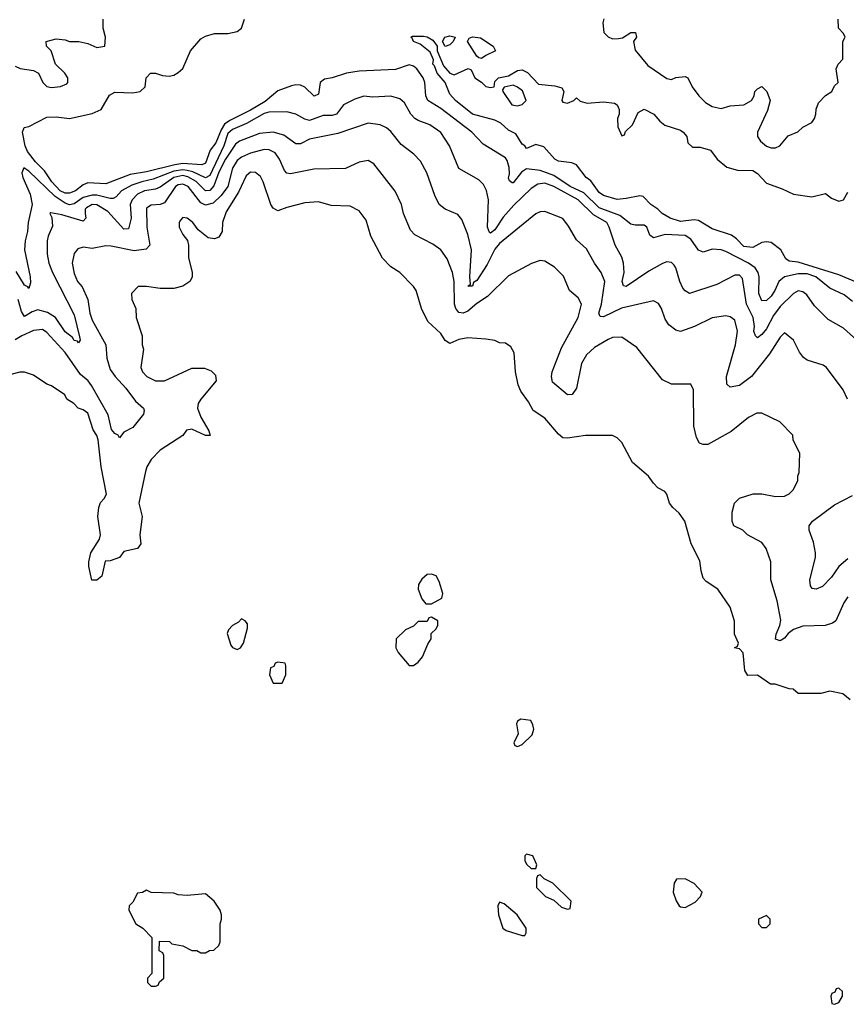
# Model space of a CAD drawing. Header units: inches. Extents: x 2348341 to 2479810, y 460419 to 613669.
# Tile 455 of 656: x 2432209 to 2435863, y 511834 to 516187. Entities that reach past the tile are written whole.
import ezdxf

# ---------------------------------------------------------------- set-up
doc = ezdxf.new("R2010")
doc.units = ezdxf.units.IN
doc.header["$MEASUREMENT"] = 0
doc.layers.add('C4531', color=7, linetype='Continuous')

msp = doc.modelspace()

# ---------------------------------------------------------------- linework, layer by layer
at = {"layer": 'C4531', "color": 2}
for points, elevation in [([(2432190, 515982), (2432211.6, 515971.6), (2432270, 515962), (2432292, 515950), (2432312, 515910), (2432330, 515892), (2432350, 515886.8), (2432390, 515891.3), (2432417.2, 515902.8), (2432422, 515910), (2432422, 515930), (2432408.7, 515950), (2432368, 515990), (2432348.9, 516048.9), (2432328, 516070), (2432326, 516090), (2432370, 516102), (2432410, 516098), (2432430, 516091.3), (2432471.1, 516091.1), (2432510, 516082), (2432550, 516064.7), (2432586, 516070), (2432588, 516110), (2432578, 516150), (2432578, 516190)], 66), ([(2435890, 514941.2), (2435853.2, 514970), (2435790, 514999.6), (2435727.6, 515050), (2435690, 515062.9), (2435650, 515063.5), (2435590, 515049.6), (2435564.4, 515030), (2435546.7, 514990), (2435530, 514965.1), (2435510, 514946), (2435490, 514944), (2435476.6, 514976.6), (2435477.4, 515050), (2435472.8, 515070), (2435459.7, 515090), (2435430.7, 515110.7), (2435330, 515162), (2435310, 515169.4), (2435270, 515171.8), (2435230, 515159), (2435222, 515162), (2435210, 515168.7), (2435176.2, 515216.2), (2435150, 515232.6), (2435062, 515238), (2435010, 515222), (2434994.6, 515234.6), (2434981.2, 515270), (2434970, 515279.3), (2434930, 515278), (2434910, 515283.7), (2434861.1, 515321.1), (2434770, 515355.3), (2434702.2, 515422.2), (2434641.6, 515450), (2434570, 515498.5), (2434510, 515520.4), (2434450, 515527.8), (2434427.5, 515512.5), (2434390, 515465.2), (2434385.6, 515465.6), (2434374, 515474), (2434370, 515486), (2434374.2, 515505.8), (2434372.9, 515532.9), (2434364.5, 515564.5), (2434356.2, 515576.2), (2434257.2, 515637.2), (2434207, 515690), (2434070, 515794.3), (2434012.7, 515830), (2434005.1, 515850), (2433999.6, 515910), (2433993.3, 515930), (2433964.5, 515970), (2433950, 515981.6), (2433930, 515987.3), (2433870, 515967), (2433710, 515959.3), (2433654, 515950), (2433590, 515929.3), (2433556, 515924), (2433538, 515910), (2433530, 515858), (2433510.7, 515849.3), (2433470, 515889.3), (2433450, 515897.6), (2433430, 515899.6), (2433410, 515894.7), (2433350, 515872.4), (2433294.9, 515825.1), (2433230, 515786.4), (2433138.2, 515741.8), (2433115.2, 515724.8), (2433099.4, 515700.6), (2433076.7, 515643.3), (2433051.7, 515610), (2433030, 515552.7), (2433014.3, 515545.7), (2432930, 515550.9), (2432894.4, 515545.6), (2432770, 515513.7), (2432697.7, 515502.3), (2432590, 515461.6), (2432510, 515465.6), (2432490, 515456.2), (2432455.5, 515430), (2432430, 515419.7), (2432410, 515419.7), (2432388.4, 515430), (2432351.3, 515470), (2432319.5, 515519.5), (2432278.9, 515558.9), (2432244.6, 515604.6), (2432233.5, 515630), (2432221.6, 515690), (2432229.6, 515710.4), (2432250, 515715.5), (2432330, 515755.5), (2432370, 515758), (2432430, 515750.4), (2432530, 515772.4), (2432569.2, 515790), (2432606.8, 515853.2), (2432630, 515866.8), (2432710, 515863), (2432742, 515870), (2432764, 515890), (2432769, 515930), (2432788, 515950), (2432810, 515950.5), (2432840.3, 515940.3), (2432870, 515937.6), (2432890, 515942), (2432910, 515954), (2432930, 515970.6), (2432964.5, 516050), (2433010, 516102.8), (2433030, 516114), (2433070, 516126), (2433130, 516126), (2433170, 516135.5), (2433189.3, 516150), (2433203.7, 516190)], 62), ([(2434790.9, 516190.9), (2434786.8, 516173.2), (2434790.9, 516130.9), (2434810.7, 516110.7), (2434830, 516102.8), (2434856.5, 516103.5), (2434872.9, 516107.1), (2434910, 516130.8), (2434930.6, 516130.6), (2434934.8, 516110), (2434922.8, 516090), (2434930, 516052), (2434985.2, 515985.2), (2435070, 515926.8), (2435090, 515922.8), (2435110, 515930.8), (2435150, 515936), (2435162, 515930), (2435182, 515890), (2435211, 515850), (2435241.1, 515821.1), (2435270, 515802.8), (2435310, 515794.8), (2435350, 515806), (2435410, 515810.8), (2435444, 515830), (2435455.3, 515850), (2435458, 515870), (2435470, 515882), (2435490, 515892), (2435511.3, 515870), (2435526.8, 515830), (2435514.6, 515785.4), (2435470.8, 515690), (2435470.9, 515670.9), (2435482.8, 515650), (2435510, 515628), (2435530, 515620.7), (2435550, 515620.7), (2435568.7, 515630), (2435606.3, 515673.7), (2435648.9, 515691.1), (2435670, 515712), (2435710, 515732), (2435722, 515750), (2435728.7, 515770), (2435728.9, 515791.1), (2435740.2, 515819.8), (2435770, 515852), (2435798, 515870), (2435810, 515894), (2435826, 515910), (2435818, 515970), (2435826, 515990), (2435847.3, 516012.7), (2435848, 516090), (2435858, 516110), (2435850, 516126), (2435828, 516150), (2435826, 516190)], 62), ([(2435994, 514990), (2435830, 515059.7), (2435650, 515115.1), (2435610, 515119), (2435595.3, 515130), (2435574, 515170), (2435530, 515201.6), (2435510, 515205.6), (2435490, 515202), (2435450, 515179.3), (2435410, 515183.6), (2435378, 515218), (2435355.1, 515235.1), (2435270, 515262.7), (2435210, 515299.3), (2435190, 515302.7), (2435130, 515294.5), (2435084, 515310), (2435049.3, 515330), (2435029.6, 515349.6), (2434999, 515370), (2434964.7, 515404.7), (2434950, 515409), (2434890, 515396), (2434850, 515392.7), (2434790, 515409.6), (2434770, 515423.7), (2434734.2, 515474.2), (2434713.2, 515490), (2434670, 515545.2), (2434650, 515554), (2434590, 515560.9), (2434574, 515570), (2434525.2, 515625.2), (2434490, 515635.1), (2434450, 515618), (2434442, 515630), (2434430, 515637.2), (2434402, 515682), (2434370, 515699), (2434335.3, 515730), (2434310, 515742.7), (2434210, 515769.3), (2434135.3, 515830), (2434110, 515858), (2434089.3, 515909.3), (2434054, 515950), (2434042.7, 515982.7), (2434035.3, 515990), (2434038, 516010), (2434023.1, 516043.1), (2433978.9, 516078.9), (2433949.2, 516090), (2433944.7, 516104.7), (2433938, 516110), (2433946, 516114), (2433994.8, 516114.8), (2434011, 516111), (2434036, 516096), (2434054, 516070), (2434054, 516050), (2434082.5, 515982.5), (2434110, 515951), (2434130, 515942.8), (2434191.1, 515971.1), (2434204.7, 515964.7), (2434221, 515930), (2434250, 515911.3), (2434270, 515891), (2434290, 515887.3), (2434306, 515890), (2434310, 515914), (2434326, 515930), (2434370, 515938.8), (2434410, 515962.8), (2434430, 515964.9), (2434454.2, 515954.2), (2434502, 515902), (2434575.2, 515895.2), (2434605.4, 515885.4), (2434614, 515870), (2434606, 515830), (2434610, 515822), (2434630, 515818), (2434658, 515830), (2434670, 515842), (2434687.1, 515827.1), (2434717.3, 515817.3), (2434790, 515824), (2434838, 515818), (2434850.6, 515810.6), (2434858.8, 515790), (2434858.8, 515770), (2434851, 515750), (2434852.7, 515712.7), (2434870, 515674), (2434882, 515678), (2434887.3, 515692.7), (2434918, 515722), (2434943.1, 515776.9), (2434970, 515791), (2435012, 515770), (2435038, 515738), (2435060.7, 515720.7), (2435130, 515698), (2435142, 515690), (2435158, 515670), (2435162, 515642), (2435183.6, 515623.6), (2435216.4, 515623.6), (2435262, 515610), (2435291.3, 515570), (2435334.8, 515534.8), (2435382.4, 515522.4), (2435450, 515520.7), (2435470, 515506.8), (2435510, 515464.9), (2435579.9, 515439.9), (2435630, 515415.5), (2435710, 515404), (2435770, 515418), (2435797.5, 515397.5), (2435830, 515384), (2435850, 515391.3), (2435870, 515424.7)], 58), ([(2435909.5, 514769.5), (2435850, 514822.7), (2435782, 514862), (2435722, 514922), (2435688.7, 514970), (2435670, 514984), (2435650, 514989), (2435630, 514977.2), (2435570, 514919.5), (2435541.4, 514878.6), (2435510, 514820.9), (2435490, 514795.1), (2435470, 514781.2), (2435461.2, 514790), (2435454.5, 514810), (2435456.9, 514830), (2435451.1, 514870), (2435421.3, 514930), (2435403.2, 515043.2), (2435390, 515057.2), (2435370, 515057.2), (2435290, 515016), (2435170, 514977.2), (2435150, 514988.7), (2435140.7, 515000.7), (2435126.6, 515030), (2435109.5, 515089.5), (2435101.5, 515101.5), (2435090, 515114), (2435070, 515116), (2435050, 515109.3), (2434990, 515074.5), (2434890, 515007), (2434878, 515010), (2434872.7, 515030), (2434880.5, 515070), (2434878.7, 515110), (2434870, 515137.2), (2434840.9, 515190), (2434814.5, 515270), (2434803.7, 515290), (2434744.8, 515324.8), (2434676.9, 515390), (2434569.4, 515450), (2434530, 515464.7), (2434499.5, 515460.5), (2434470, 515440.9), (2434393, 515367), (2434346, 515314), (2434310, 515258), (2434290, 515243.7), (2434285.6, 515245.6), (2434276.9, 515270), (2434280.9, 515390), (2434272.5, 515432.5), (2434258.6, 515458.6), (2434238.6, 515478.6), (2434150, 515528.7), (2434109.2, 515630), (2434070, 515688.7), (2434022, 515722), (2433970, 515740.7), (2433956, 515750), (2433938, 515770), (2433910, 515819), (2433890, 515837.2), (2433849.4, 515849.4), (2433770, 515845.1), (2433730, 515849.5), (2433690, 515836.2), (2433641, 515810), (2433610, 515769.5), (2433590, 515763.6), (2433550, 515763.5), (2433490, 515741.6), (2433470, 515746.6), (2433430, 515769.3), (2433390, 515779.3), (2433310, 515778.4), (2433290, 515773), (2433212.1, 515727.9), (2433150, 515701.7), (2433130, 515684.2), (2433111.2, 515630), (2433050, 515498.3), (2433030, 515488.4), (2432974.3, 515514.3), (2432950, 515520.8), (2432930, 515523.2), (2432890, 515517.4), (2432798.7, 515481.3), (2432749.4, 515470.6), (2432705.3, 515454.7), (2432659.3, 515430), (2432636.1, 515403.9), (2432623.1, 515396.9), (2432610, 515395.8), (2432550, 515410.9), (2432529.2, 515410.8), (2432490, 515400.3), (2432450, 515372.6), (2432430, 515368.4), (2432410, 515376.4), (2432365.8, 515405.8), (2432250, 515518), (2432227.3, 515532.7), (2432218.8, 515510), (2432223, 515490), (2432255.3, 515415.3), (2432265.3, 515370), (2432246.4, 515290), (2432244.4, 515250), (2432234, 515210), (2432230.4, 515170), (2432255.8, 515050), (2432256.7, 515023.3), (2432250, 514998), (2432245.6, 515005.6), (2432230, 515014), (2432193.7, 515073.7)], 66), ([(2435868, 514510), (2435848.7, 514550), (2435775.3, 514650), (2435760.2, 514660.2), (2435690, 514682), (2435673.6, 514693.6), (2435656.5, 514716.5), (2435629, 514770), (2435590, 514802), (2435570, 514784), (2435523, 514710), (2435444, 514610), (2435390, 514569.2), (2435350, 514562), (2435335.3, 514575.3), (2435333.2, 514610), (2435373.6, 514750), (2435382, 514810), (2435370, 514859), (2435350, 514874), (2435330, 514877.2), (2435270, 514869), (2435192, 514830), (2435130, 514809), (2435110, 514814), (2435078.6, 514838.6), (2435062.5, 514862.5), (2435045.2, 514910), (2435032.1, 514932.1), (2435010, 514944), (2434868.6, 514911.4), (2434790, 514873.2), (2434775.3, 514875.3), (2434769.6, 514890), (2434780.7, 514930), (2434795.1, 515030), (2434779.3, 515070), (2434749.2, 515110), (2434714.2, 515174.2), (2434670, 515214), (2434634.8, 515274.8), (2434610, 515308), (2434530, 515339), (2434510, 515337.2), (2434490, 515329), (2434330, 515197), (2434310, 515172.3), (2434275.1, 515104.9), (2434230, 515034.5), (2434214.9, 515025.1), (2434210, 515009.4), (2434190, 515009.2), (2434202, 515018), (2434198.7, 515050), (2434205.6, 515170), (2434190, 515238), (2434163.2, 515303.2), (2434145.6, 515325.6), (2434089.5, 515349.5), (2434064, 515370), (2434044, 515410), (2434009.2, 515510), (2433981.5, 515561.5), (2433951.9, 515591.9), (2433895.1, 515635.1), (2433850, 515693.2), (2433830, 515709.2), (2433802, 515722), (2433750, 515729.2), (2433615.9, 515684.1), (2433490, 515658.4), (2433450, 515638.4), (2433430, 515638.4), (2433377.1, 515677.1), (2433330, 515689.6), (2433270, 515683.6), (2433181, 515650), (2433163.6, 515636.4), (2433118.6, 515570), (2433090, 515513.3), (2433066.9, 515453.1), (2433050, 515431.3), (2433030, 515431.1), (2432990, 515471.7), (2432952.9, 515492.9), (2432930, 515497.5), (2432890, 515488.9), (2432830, 515446.3), (2432810, 515437.4), (2432761, 515430), (2432730, 515415.1), (2432706.4, 515390), (2432698, 515370), (2432702, 515310), (2432690, 515262), (2432670, 515260.9), (2432598.4, 515338.4), (2432550, 515368.3), (2432530, 515369.7), (2432504.2, 515355.8), (2432499.5, 515350), (2432498.4, 515330), (2432502, 515310), (2432490, 515296), (2432395.3, 515324.7), (2432346.4, 515333.6), (2432342, 515330), (2432352, 515312), (2432354, 515274), (2432334.8, 515230), (2432331, 515210), (2432331, 515150), (2432338.8, 515110), (2432354.8, 515070), (2432450, 514882.8), (2432474.4, 514785.6), (2432476, 514770), (2432470, 514758), (2432465.6, 514765.6), (2432450, 514769.4), (2432442.4, 514782.4), (2432410, 514807.6), (2432367.6, 514870), (2432332.9, 514892.9), (2432290, 514903.8), (2432264, 514896), (2432230, 514875.1), (2432216.9, 514896.9), (2432202, 514950)], 70), ([(2435870, 513635.3), (2435851.1, 513608.9), (2435816, 513530), (2435801.4, 513518.6), (2435769.1, 513509.1), (2435670, 513506), (2435628.7, 513491.3), (2435606.2, 513473.8), (2435590, 513453.2), (2435570, 513440.9), (2435550, 513448.7), (2435552.7, 513470), (2435568.9, 513508.9), (2435572.9, 513532.9), (2435557.5, 513617.5), (2435528.7, 513710), (2435528.7, 513790), (2435509, 513849), (2435490, 513875.3), (2435426, 513910), (2435406, 513930), (2435366, 513950), (2435358, 513970), (2435358, 514010), (2435368, 514050), (2435390, 514071.3), (2435451.1, 514091.1), (2435490, 514091.3), (2435550, 514078.8), (2435590, 514081), (2435610, 514091.3), (2435628.7, 514110), (2435648, 514150), (2435648, 514170), (2435654.6, 514185.4), (2435658, 514270), (2435628.4, 514328.4), (2435626, 514350), (2435568.4, 514408.4), (2435490, 514448), (2435467.3, 514447.3), (2435430, 514428.7), (2435353.7, 514366.3), (2435250.7, 514309.3), (2435230, 514308.7), (2435214.6, 514314.6), (2435200.2, 514340.2), (2435189.3, 514390), (2435188, 514550), (2435175.3, 514575.3), (2435090, 514575.3), (2435050, 514595.3), (2434937.5, 514737.5), (2434870, 514784), (2434830, 514782.7), (2434810, 514772.7), (2434750, 514738), (2434715.1, 514704.9), (2434692.3, 514667.7), (2434670, 514558), (2434650.6, 514529.4), (2434630, 514529), (2434564.7, 514584.7), (2434559.6, 514610), (2434562, 514630), (2434604.4, 514735.6), (2434677, 514870), (2434692.3, 514930), (2434677.5, 514957.5), (2434639, 514990), (2434612.5, 515052.5), (2434572.5, 515092.5), (2434530, 515119), (2434510, 515122), (2434470.9, 515109.1), (2434370, 515055.3), (2434277.5, 514962.5), (2434230, 514932.7), (2434190, 514898.4), (2434170, 514889.6), (2434150, 514892.3), (2434137.6, 514910), (2434131.5, 514930), (2434129.4, 515029.4), (2434122.7, 515070), (2434099.3, 515130), (2434070, 515169), (2434034.8, 515194.8), (2433956.5, 515236.5), (2433936.5, 515256.5), (2433905.2, 515330), (2433897.2, 515370), (2433869.4, 515429.4), (2433775.3, 515550), (2433750, 515564), (2433710, 515557.2), (2433650, 515529.3), (2433510, 515526), (2433406, 515506), (2433390, 515509), (2433380.1, 515520.1), (2433358, 515570), (2433338.3, 515598.3), (2433311.3, 515611.3), (2433290, 515613.3), (2433230, 515596.3), (2433190, 515579.7), (2433170, 515565.1), (2433150.3, 515530), (2433130, 515449.4), (2433099.3, 515410), (2433063.8, 515376.2), (2433030, 515366.6), (2433010, 515377), (2432954.7, 515450), (2432930, 515460.4), (2432910, 515457.2), (2432898.4, 515450), (2432850, 515377), (2432830, 515369.4), (2432790, 515366.6), (2432770, 515353.2), (2432770.7, 515270), (2432784.7, 515190), (2432767.7, 515172.3), (2432715.6, 515164.4), (2432613.7, 515186.3), (2432590, 515186.6), (2432530, 515175.6), (2432490, 515181.3), (2432466.7, 515173.3), (2432450, 515152.7), (2432441.7, 515110), (2432450, 515064.7), (2432464.9, 515030), (2432485.5, 515005.5), (2432510.8, 514950), (2432518.8, 514890), (2432530, 514858), (2432590.8, 514750), (2432594.4, 514690), (2432610, 514641), (2432630.7, 514610), (2432678.3, 514558.3), (2432720.9, 514500.9), (2432756, 514470), (2432759.1, 514459.1), (2432756.7, 514443.3), (2432710, 514384), (2432670, 514364), (2432650, 514338), (2432644, 514350), (2432630, 514358), (2432615.1, 514375.1), (2432600.1, 514440.1), (2432527.3, 514570), (2432512, 514590), (2432478.8, 514618.8), (2432410, 514716), (2432330, 514804), (2432310, 514817.2), (2432270, 514812.3), (2432218.8, 514790), (2432190, 514771.8)], 74), ([(2435880.4, 513180.4), (2435847.3, 513207.3), (2435790, 513218), (2435750, 513208), (2435650, 513208.7), (2435627.3, 513227.3), (2435610, 513228), (2435549, 513249), (2435528, 513250), (2435470, 513289), (2435427.3, 513287.3), (2435414, 513310), (2435407.3, 513387.3), (2435390, 513406), (2435368, 513410), (2435382, 513418), (2435386, 513430), (2435369, 513470), (2435368.4, 513528.4), (2435348.7, 513590), (2435295.3, 513670), (2435242.7, 513702.7), (2435230, 513718), (2435220.9, 513750), (2435215.3, 513795.3), (2435177.2, 513870), (2435149, 513970), (2435124.7, 514004.7), (2435095.3, 514030), (2435082, 514050), (2435068.9, 514088.9), (2435060.4, 514100.4), (2435030, 514118), (2435010, 514138), (2434989.1, 514169.1), (2434918, 514230), (2434870, 514318), (2434850, 514338), (2434830, 514348), (2434710, 514348.7), (2434630, 514337.2), (2434610, 514339), (2434590, 514354), (2434530, 514425.2), (2434478.6, 514458.6), (2434458, 514498), (2434424.1, 514544.1), (2434412.9, 514572.9), (2434401.2, 514630), (2434394.6, 514714.6), (2434380.4, 514740.4), (2434356.4, 514756.4), (2434330, 514758), (2434310, 514768), (2434270, 514775.3), (2434190, 514781.2), (2434150, 514772.7), (2434110, 514755.3), (2434090, 514768), (2434070, 514799), (2434012.5, 514852.5), (2433985.2, 514910), (2433962, 514990), (2433950, 515008), (2433889.1, 515069.1), (2433850, 515094), (2433812.9, 515132.9), (2433762, 515230), (2433740.2, 515300.2), (2433710, 515342), (2433670, 515362), (2433585.6, 515365.6), (2433530, 515381.2), (2433470, 515377.2), (2433390, 515357.2), (2433350, 515342), (2433330, 515354), (2433319.3, 515370), (2433286, 515470), (2433273.8, 515493.8), (2433251.8, 515511.8), (2433230, 515512.3), (2433210, 515497.2), (2433175.8, 515424.2), (2433122.2, 515337.8), (2433106.4, 515290), (2433104, 515250), (2433090, 515225.2), (2433070, 515218), (2433042.5, 515222.5), (2432997.5, 515257.5), (2432975.1, 515290), (2432950, 515309.2), (2432930, 515313.2), (2432919.8, 515300.2), (2432914.8, 515290), (2432914.8, 515270), (2432930, 515238), (2432950.8, 515210.8), (2432956, 515190), (2432955.3, 515135.3), (2432971, 515069), (2432971.3, 515048.7), (2432962, 515030), (2432930, 515008.7), (2432890, 514998), (2432830, 514998), (2432770, 515008), (2432732.7, 515007.3), (2432703.6, 514976.4), (2432704.7, 514950), (2432722, 514910), (2432724.7, 514870), (2432751.3, 514790), (2432751, 514750), (2432756, 514730), (2432744.7, 514650), (2432752, 514630), (2432772, 514610), (2432810, 514591), (2432850, 514591), (2432970, 514646.8), (2433026, 514646), (2433055.3, 514635.3), (2433075.3, 514615.3), (2433078, 514590), (2433010, 514508.7), (2432998.8, 514490), (2432994.8, 514470), (2433010.7, 514430), (2433046, 514370), (2433050.6, 514349.4), (2433030, 514349.3), (2432970, 514376), (2432947.1, 514372.9), (2432930, 514348.7), (2432830, 514284), (2432790, 514242), (2432770.8, 514210), (2432764.9, 514190), (2432736.3, 514050), (2432750.8, 513990), (2432741, 513910), (2432744.7, 513870), (2432730, 513848.7), (2432670, 513835.3), (2432650, 513809.2), (2432610, 513794), (2432587.5, 513792.5), (2432573, 513727), (2432550, 513708.7), (2432528.4, 513708.4), (2432515.3, 513770), (2432515.3, 513790), (2432524, 513830), (2432562.7, 513890), (2432566.6, 513910), (2432555.1, 513990), (2432559.1, 514030), (2432567.2, 514052.8), (2432582.7, 514070), (2432592.7, 514090), (2432569.6, 514209.6), (2432555.6, 514330), (2432550, 514348.7), (2432534.3, 514374.3), (2432510, 514448), (2432490, 514462), (2432468, 514470), (2432448, 514490), (2432418, 514510), (2432408.4, 514528.4), (2432350, 514568.7), (2432330, 514575.3), (2432270, 514615.3), (2432230, 514628.7), (2432210, 514629), (2432170, 514619)], 78), ([(2435870, 513803.7), (2435830, 513769.3), (2435797.3, 513722.7), (2435758.2, 513681.8), (2435729.1, 513669.1), (2435712.3, 513672.3), (2435704.7, 513684.7), (2435701.3, 513710), (2435726.6, 513810), (2435726.6, 513830), (2435717.5, 513877.5), (2435699, 513930), (2435699, 513950), (2435714, 513970), (2435810, 514042.8), (2435890, 514084)], 70)]:
    msp.add_lwpolyline(points, dxfattribs=dict(at, elevation=elevation))
for points, elevation in [([(2434090, 516068), (2434078, 516090), (2434088, 516110), (2434110, 516116), (2434134, 516110), (2434124.7, 516090), (2434110, 516075.3)], 58), ([(2434250, 516015.3), (2434238, 516018), (2434230, 516026), (2434189, 516090), (2434195.3, 516104.7), (2434210.7, 516110.7), (2434246.4, 516106.4), (2434302, 516070), (2434312, 516050), (2434270, 516029)], 58), ([(2434390, 515897.2), (2434351.3, 515888.7), (2434343.6, 515876.4), (2434344.7, 515870), (2434384.7, 515810), (2434410, 515806), (2434430, 515812), (2434448, 515830), (2434432, 515872), (2434410, 515889.2)], 58), ([(2434030, 513735.3), (2434010, 513734), (2433987.1, 513712.9), (2433971.3, 513690), (2433971, 513670), (2433986.4, 513626.4), (2434004.7, 513604.7), (2434030, 513604.7), (2434075.3, 513630), (2434079, 513650), (2434062.7, 513702.7), (2434050, 513728)], 82), ([(2433190, 513538), (2433176.9, 513523.1), (2433150, 513508), (2433132, 513490), (2433126.4, 513473.6), (2433142, 513422), (2433150, 513412), (2433170, 513402), (2433186, 513410), (2433198, 513430), (2433216.4, 513496.4), (2433216.4, 513516.4), (2433206, 513530)], 82), ([(2434030, 513546), (2434018, 513542), (2434010, 513526), (2433970, 513526), (2433950, 513506), (2433914, 513490), (2433874, 513450), (2433872, 513410), (2433882, 513390), (2433930, 513332), (2433950, 513331.3), (2433970, 513346), (2433989, 513370), (2434013.2, 513426.8), (2434028, 513450), (2434027.3, 513472.7), (2434050, 513494), (2434058, 513510), (2434058, 513530)], 82), ([(2433350, 513346), (2433338, 513342), (2433332.7, 513327.3), (2433318, 513322), (2433314, 513290), (2433330, 513254), (2433370, 513254), (2433386, 513290), (2433386, 513330), (2433382, 513342)], 82), ([(2434424.7, 513095.3), (2434410, 513086), (2434405.4, 513074.6), (2434412, 513030), (2434394, 512990), (2434398, 512978), (2434410, 512974), (2434430, 512982), (2434474, 513026), (2434482, 513050), (2434478, 513070), (2434468, 513088)], 82), ([(2434450, 512498), (2434442, 512490), (2434442, 512470), (2434450, 512454), (2434470, 512434), (2434490, 512434), (2434495.3, 512450), (2434478, 512490)], 82), ([(2434510, 512406), (2434498, 512402), (2434494, 512390), (2434494, 512350), (2434534, 512310), (2434570, 512294), (2434603.6, 512263.6), (2434630, 512254), (2434642, 512258), (2434646, 512290), (2434566, 512370), (2434528, 512388)], 82), ([(2435150, 512388), (2435112.7, 512387.3), (2435102, 512370), (2435098, 512330), (2435111.1, 512291.1), (2435124.7, 512270), (2435130, 512264.7), (2435150, 512262), (2435194.6, 512285.4), (2435218, 512310), (2435226, 512330), (2435190, 512368)], 82), ([(2432770, 512338), (2432751.6, 512328.4), (2432730, 512326), (2432710, 512286), (2432694, 512270), (2432692, 512250), (2432722, 512190), (2432754, 512170), (2432794, 512130), (2432794, 511970), (2432774, 511950), (2432774, 511930), (2432790, 511914), (2432810, 511914), (2432822, 511918), (2432827.3, 511932.7), (2432846, 511950), (2432846, 512050), (2432842, 512062), (2432826, 512070), (2432827.3, 512112.7), (2432871.6, 512111.6), (2432882, 512102), (2432930, 512092), (2432970, 512072), (2432991.6, 512071.6), (2433010, 512062), (2433030, 512062), (2433048.4, 512071.6), (2433067.3, 512072.7), (2433090, 512094), (2433095.3, 512110), (2433095.3, 512190), (2433102, 512210), (2433102, 512230), (2433095.3, 512250), (2433068.7, 512290), (2433030, 512322), (2432950, 512315.3), (2432910, 512318), (2432890, 512326), (2432790, 512328)], 82), ([(2434330, 512286), (2434322, 512270), (2434326, 512230), (2434344.7, 512170), (2434359.8, 512159.8), (2434430, 512138), (2434442, 512138), (2434448, 512150), (2434448, 512170), (2434408.7, 512230), (2434350, 512278)], 82), ([(2435510, 512226), (2435474, 512210), (2435474, 512190), (2435490, 512174), (2435510, 512174), (2435526, 512190), (2435526, 512210)], 82), ([(2435830, 511906), (2435818, 511902), (2435812.7, 511887.3), (2435798, 511882), (2435794, 511870), (2435798, 511838), (2435810, 511834), (2435830, 511842), (2435846, 511870), (2435846, 511890)], 82)]:
    msp.add_lwpolyline(points, close=True, dxfattribs=dict(at, elevation=elevation))

doc.saveas('drawing.dxf')
